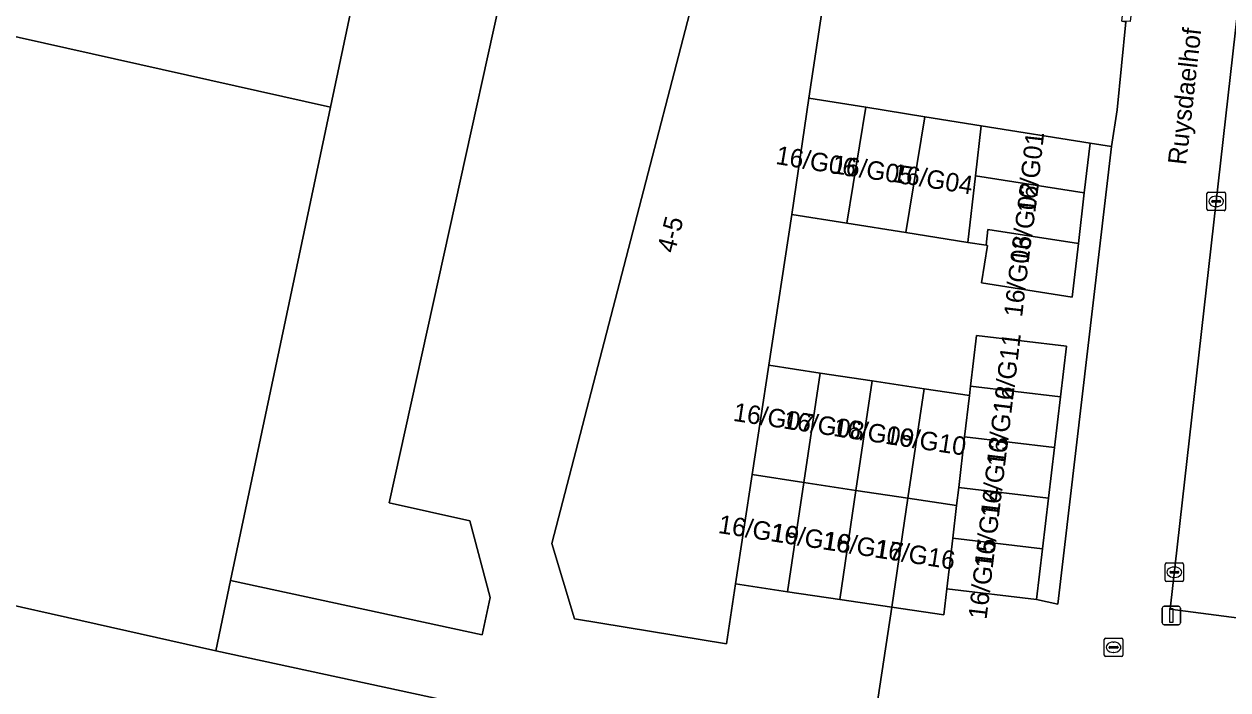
# Model space of a CAD drawing. Extents: x 163008 to 163854, y 382777 to 383982.
# Drawn here: x 163258.6 to 163323.8, y 382925.4 to 382961.5 of the extents above; entities that cross this region are included whole.
import ezdxf

# ---------------------------------------------------------------- set-up
doc = ezdxf.new("R2010")
doc.units = 0
for name, color, linetype in [('IMGEO_Erf', 7, 'Continuous'), ('IMGEO_Kolk', 7, 'Continuous'), ('IMGEO_Lichtmast', 7, 'Continuous'), ('IMGEO_Openbare_ruimte_label', 7, 'Continuous'), ('IMGEO_Pand', 7, 'Continuous'), ('IMGEO_Pand_nummerreeks', 7, 'Continuous'), ('IMGEO_Rijbaan_lokaal_gesloten', 7, 'Continuous'), ('IMGEO_Rijbaan_lokaal_open', 7, 'Continuous'), ('IMGEO_Rioolput', 7, 'Continuous')]:
    doc.layers.add(name, color=color, linetype=linetype)

msp = doc.modelspace()

# ---------------------------------------------------------------- linework, layer by layer
at = {"layer": 'IMGEO_Erf'}
for points in [[(163223.653, 383015.112), (163252.881, 383008.797), (163251.798, 383003.784), (163250.975, 383000), (163243.176, 382964.14), (163255.734, 382961.33), (163260.207, 382982.508), (163265.41, 382981.409), (163269.452, 383000), (163270.567, 383004.989), (163285.305, 383001.729), (163285.357, 383001.72), (163297.137, 382999.587), (163289.462, 382964.19), (163284.933, 382965.176), (163278.384, 382935.538), (163282.754, 382934.58), (163283.861, 382930.425), (163283.432, 382928.405), (163269.797, 382931.333), (163268.992, 382927.522), (163286.324, 382923.801)], [(163411.357, 382987.861), (163338.968, 382998.653), (163334.397, 382999.382), (163329.139, 383000.29), (163329, 383000.314), (163328.682, 383000.362), (163320.711, 382929.78), (163328.183, 382928.813), (163326.434, 382916.263)], [(163304.014, 382919.313), (163305.623, 382929.892), (163302.802, 382930.312), (163299.982, 382930.731), (163297.162, 382931.151), (163296.67, 382927.914), (163288.44, 382929.261), (163287.208, 382933.335), (163295.254, 382964.347)]]:
    msp.add_lwpolyline(points, dxfattribs=at)
at = {"layer": 'IMGEO_Kolk'}
for p, q in [((163322.779, 382952.37), (163323.631, 382952.37)), ((163322.704, 382951.444), (163322.704, 382952.296)), ((163322.963, 382951.864), (163322.963, 382951.876)), ((163323.401, 382951.827), (163323.003, 382951.827)), ((163323.006, 382951.913), (163323.404, 382951.913)), ((163323.192, 382952.15), (163323.217, 382952.15)), ((163323.447, 382951.876), (163323.447, 382951.864)), ((163323.705, 382952.296), (163323.705, 382951.444)), ((163323.631, 382951.37), (163322.779, 382951.37)), ((163323.215, 382951.59), (163323.19, 382951.59)), ((163320.436, 382931.362), (163320.436, 382932.214)), ((163320.511, 382932.288), (163321.363, 382932.288)), ((163321.437, 382932.214), (163321.437, 382931.362)), ((163320.695, 382931.782), (163320.695, 382931.794)), ((163321.133, 382931.745), (163320.735, 382931.745)), ((163320.738, 382931.831), (163321.136, 382931.831)), ((163320.947, 382931.508), (163320.922, 382931.508)), ((163320.924, 382932.068), (163320.949, 382932.068)), ((163321.179, 382931.794), (163321.179, 382931.782)), ((163321.363, 382931.288), (163320.511, 382931.288))]:
    msp.add_line(p, q, dxfattribs=at)
for points in [[(163322.779, 382952.37), (163323.631, 382952.37)], [(163322.704, 382951.444), (163322.704, 382952.296)], [(163323.705, 382952.296), (163323.705, 382951.444)], [(163323.631, 382951.37), (163322.779, 382951.37)], [(163320.436, 382931.362), (163320.436, 382932.214)], [(163320.511, 382932.288), (163321.363, 382932.288)], [(163321.437, 382932.214), (163321.437, 382931.362)], [(163321.363, 382931.288), (163320.511, 382931.288)]]:
    msp.add_lwpolyline(points, dxfattribs=at)
for centre, radius, start, end in [((163322.781, 382952.294), 0.0765, 91.55205, 178.44795), ((163322.781, 382952.294), 0.0765, 91.55205, 178.44795), ((163323.629, 382952.294), 0.0765, 1.55205, 88.44795), ((163323.629, 382952.294), 0.0765, 1.55205, 88.44795), ((163323.003, 382951.873), 0.0403, 85.87752, 175.75265), ((163323, 382951.863), 0.0366, 178.93798, 274.71019), ((163323.404, 382951.87), 0.043, 264.86636, 352.45326), ((163323.408, 382951.875), 0.0386, 1.73085, 96.63898), ((163322.781, 382951.446), 0.0765, 181.55205, 268.44795), ((163322.781, 382951.446), 0.0765, 181.55205, 268.44795), ((163323.629, 382951.446), 0.0765, 271.55205, 358.44795), ((163323.629, 382951.446), 0.0765, 271.55205, 358.44795), ((163320.513, 382932.212), 0.0765, 91.55205, 178.44795), ((163320.513, 382932.212), 0.0765, 91.55205, 178.44795), ((163321.361, 382932.212), 0.0765, 1.55205, 88.44795), ((163321.361, 382932.212), 0.0765, 1.55205, 88.44795), ((163320.735, 382931.791), 0.0403, 85.87752, 175.75265), ((163320.732, 382931.781), 0.0366, 178.93798, 274.71019), ((163321.136, 382931.788), 0.043, 264.86636, 352.45326), ((163321.14, 382931.793), 0.0386, 1.73085, 96.63898), ((163320.513, 382931.364), 0.0765, 181.55205, 268.44795), ((163320.513, 382931.364), 0.0765, 181.55205, 268.44795), ((163321.361, 382931.364), 0.0765, 271.55205, 358.44795), ((163321.361, 382931.364), 0.0765, 271.55205, 358.44795)]:
    msp.add_arc(centre, radius, start, end, dxfattribs=at)
for centre, major_axis, ratio, start_param, end_param in [((163323.191, 382951.87), (-0.387, 0.002), 0.722429, 4.712389, 7.853982), ((163323.216, 382951.87), (-0.39, 0.002), 0.717154, 1.570796, 4.712389), ((163320.923, 382931.788), (-0.387, 0.002), 0.722429, 4.712389, 7.853982), ((163320.948, 382931.788), (-0.39, 0.002), 0.717154, 1.570796, 4.712389)]:
    msp.add_ellipse(centre, major_axis=major_axis, ratio=ratio, start_param=start_param, end_param=end_param, dxfattribs=at)
at = {"layer": 'IMGEO_Lichtmast'}
for p, q in [((163320.278, 382929.041), (163320.278, 382929.841)), ((163320.278, 382929.841), (163320.278, 382929.041)), ((163320.378, 382929.941), (163321.168, 382929.941)), ((163321.168, 382929.941), (163320.378, 382929.941)), ((163321.268, 382929.841), (163321.268, 382929.041)), ((163321.268, 382929.041), (163321.268, 382929.841)), ((163321.168, 382928.941), (163320.378, 382928.941)), ((163320.378, 382928.941), (163321.168, 382928.941))]:
    msp.add_line(p, q, dxfattribs=at)
msp.add_lwpolyline([(163320.698, 382929.816), (163320.848, 382929.816), (163320.848, 382929.066), (163320.698, 382929.066), (163320.698, 382929.816)], dxfattribs=at)
for centre, start, end in [((163320.378, 382929.841), 90, 180), ((163320.378, 382929.841), 90, 180), ((163321.168, 382929.841), 0, 90), ((163321.168, 382929.841), 360, 90), ((163320.378, 382929.041), 180, 270), ((163320.378, 382929.041), 180, 270), ((163321.168, 382929.041), 270, 0), ((163321.168, 382929.041), 270, 0)]:
    msp.add_arc(centre, 0.1, start, end, dxfattribs=at)
at = {"layer": 'IMGEO_Pand'}
for points in [[(163285.357, 383001.72), (163285.305, 383001.729), (163270.567, 383004.989), (163269.452, 383000), (163265.41, 382981.409), (163260.207, 382982.508), (163255.734, 382961.33), (163275.212, 382956.975), (163277.29, 382966.813)], [(163297.137, 382999.587), (163285.357, 383001.72), (163277.29, 382966.813), (163275.212, 382956.975), (163269.797, 382931.333), (163283.432, 382928.405), (163283.861, 382930.425), (163282.754, 382934.58), (163278.384, 382935.538), (163284.933, 382965.176), (163289.462, 382964.19)], [(163303.249, 382971.693), (163301.974, 382963.099), (163301.138, 382957.46), (163304.217, 382956.967), (163307.425, 382956.453), (163310.476, 382955.964), (163316.373, 382955.019), (163317.528, 382954.837), (163317.842, 382956.828), (163318.317, 382961.605), (163318.085, 382961.631), (163319.02, 382969.566)], [(163300.206, 382951.156), (163301.138, 382957.46), (163301.974, 382963.099), (163295.254, 382964.347), (163287.208, 382933.335), (163288.44, 382929.261), (163296.67, 382927.914), (163297.162, 382931.151), (163298.062, 382937.075), (163298.961, 382942.998)], [(163275.212, 382956.975), (163255.734, 382961.33), (163249.516, 382931.894), (163268.992, 382927.522), (163269.797, 382931.333)], [(163303.185, 382950.686), (163304.217, 382956.967), (163301.138, 382957.46), (163300.206, 382951.156)], [(163306.395, 382950.18), (163307.425, 382956.453), (163304.217, 382956.967), (163303.185, 382950.686)], [(163306.395, 382950.18), (163309.738, 382949.653), (163310.16, 382953.263), (163310.476, 382955.964), (163307.425, 382956.453)], [(163316.06, 382952.337), (163316.373, 382955.019), (163310.476, 382955.964), (163310.16, 382953.263)], [(163316.06, 382952.337), (163310.16, 382953.263), (163309.738, 382949.653), (163310.734, 382949.497), (163310.834, 382950.353), (163315.739, 382949.583)], [(163310.734, 382949.497), (163310.813, 382949.484), (163310.493, 382947.457), (163315.401, 382946.683), (163315.739, 382949.583), (163310.834, 382950.353)], [(163309.893, 382941.864), (163314.771, 382941.285), (163315.097, 382944.03), (163310.219, 382944.609)], [(163298.062, 382937.075), (163300.863, 382936.649), (163301.745, 382942.577), (163298.961, 382942.998)], [(163303.682, 382936.221), (163304.565, 382942.151), (163301.745, 382942.577), (163300.863, 382936.649)], [(163306.501, 382935.793), (163307.384, 382941.724), (163304.565, 382942.151), (163303.682, 382936.221)], [(163309.832, 382941.354), (163307.384, 382941.724), (163306.501, 382935.793), (163309.136, 382935.393), (163309.251, 382936.372), (163309.571, 382939.118)], [(163309.832, 382941.354), (163309.571, 382939.118), (163314.445, 382938.539), (163314.771, 382941.285), (163309.893, 382941.864)], [(163314.445, 382938.539), (163309.571, 382939.118), (163309.251, 382936.372), (163314.118, 382935.794)], [(163298.062, 382937.075), (163297.162, 382931.151), (163299.982, 382930.731), (163300.863, 382936.649)], [(163302.802, 382930.312), (163303.682, 382936.221), (163300.863, 382936.649), (163299.982, 382930.731)], [(163305.623, 382929.892), (163306.501, 382935.793), (163303.682, 382936.221), (163302.802, 382930.312)], [(163308.93, 382933.626), (163313.792, 382933.048), (163314.118, 382935.794), (163309.251, 382936.372), (163309.136, 382935.393)], [(163305.623, 382929.892), (163308.443, 382929.472), (163308.61, 382930.88), (163308.93, 382933.626), (163309.136, 382935.393), (163306.501, 382935.793)], [(163286.324, 382923.801), (163268.992, 382927.522), (163249.516, 382931.894), (163239.619, 382934.325), (163236.225, 382918.854), (163237.325, 382918.621), (163237.378, 382918.873), (163283.508, 382909.13), (163284.437, 382913.579)], [(163313.792, 382933.048), (163308.93, 382933.626), (163308.61, 382930.88), (163313.466, 382930.303)]]:
    msp.add_lwpolyline(points, close=True, dxfattribs=at)
at = {"layer": 'IMGEO_Rijbaan_lokaal_gesloten'}
msp.add_lwpolyline([(163323.335, 383001.142), (163323.199, 383000), (163318.535, 382961.62), (163318.085, 382961.631), (163318.317, 382961.605), (163317.842, 382956.828), (163317.528, 382954.837), (163314.631, 382930.051), (163313.466, 382930.303), (163308.61, 382930.88), (163308.443, 382929.472), (163305.623, 382929.892), (163304.014, 382919.313), (163310.374, 382918.436), (163317.177, 382917.498), (163324.274, 382916.519), (163326.434, 382916.263), (163328.183, 382928.813), (163320.711, 382929.78), (163328.682, 383000.362), (163323.479, 383001.139)], close=True, dxfattribs=at)
at = {"layer": 'IMGEO_Rijbaan_lokaal_open'}
msp.add_lwpolyline([(163309.893, 382941.864), (163310.219, 382944.609), (163315.097, 382944.03), (163314.771, 382941.285), (163314.445, 382938.539), (163314.118, 382935.794), (163313.792, 382933.048), (163313.466, 382930.303), (163314.631, 382930.051), (163317.528, 382954.837), (163316.373, 382955.019), (163316.06, 382952.337), (163315.739, 382949.583), (163315.401, 382946.683), (163310.493, 382947.457), (163310.813, 382949.484), (163310.734, 382949.497), (163309.738, 382949.653), (163306.395, 382950.18), (163303.185, 382950.686), (163300.206, 382951.156), (163298.961, 382942.998), (163301.745, 382942.577), (163304.565, 382942.151), (163307.384, 382941.724), (163309.832, 382941.354)], close=True, dxfattribs=at)
at = {"layer": 'IMGEO_Rioolput'}
for p, q in [((163317.217, 382928.222), (163318.069, 382928.222)), ((163317.142, 382927.296), (163317.142, 382928.148)), ((163317.401, 382927.716), (163317.401, 382927.728)), ((163317.839, 382927.679), (163317.441, 382927.679)), ((163317.444, 382927.765), (163317.842, 382927.765)), ((163317.63, 382928.002), (163317.655, 382928.002)), ((163317.885, 382927.728), (163317.885, 382927.716)), ((163318.143, 382928.148), (163318.143, 382927.296)), ((163318.069, 382927.222), (163317.217, 382927.222)), ((163317.653, 382927.442), (163317.628, 382927.442))]:
    msp.add_line(p, q, dxfattribs=at)
for points in [[(163317.217, 382928.222), (163318.069, 382928.222)], [(163317.142, 382927.296), (163317.142, 382928.148)], [(163318.143, 382928.148), (163318.143, 382927.296)], [(163318.069, 382927.222), (163317.217, 382927.222)]]:
    msp.add_lwpolyline(points, dxfattribs=at)
for centre, radius, start, end in [((163317.219, 382928.146), 0.0765, 91.55205, 178.44795), ((163317.219, 382928.146), 0.0765, 91.55205, 178.44795), ((163318.067, 382928.146), 0.0765, 1.55205, 88.44795), ((163318.067, 382928.146), 0.0765, 1.55205, 88.44795), ((163317.441, 382927.725), 0.0403, 85.87752, 175.75265), ((163317.438, 382927.715), 0.0366, 178.93798, 274.71019), ((163317.842, 382927.722), 0.043, 264.86636, 352.45326), ((163317.846, 382927.727), 0.0386, 1.73085, 96.63898), ((163317.219, 382927.298), 0.0765, 181.55205, 268.44795), ((163317.219, 382927.298), 0.0765, 181.55205, 268.44795), ((163318.067, 382927.298), 0.0765, 271.55205, 358.44795), ((163318.067, 382927.298), 0.0765, 271.55205, 358.44795)]:
    msp.add_arc(centre, radius, start, end, dxfattribs=at)
for centre, major_axis, ratio, start_param, end_param in [((163317.629, 382927.722), (-0.387, 0.002), 0.722429, 4.712389, 7.853982), ((163317.654, 382927.722), (-0.39, 0.002), 0.717154, 1.570796, 4.712389)]:
    msp.add_ellipse(centre, major_axis=major_axis, ratio=ratio, start_param=start_param, end_param=end_param, dxfattribs=at)

# ---------------------------------------------------------------- texts
at = {"layer": 'IMGEO_Openbare_ruimte_label'}
msp.add_text('Ruysdaelhof', height=1, rotation=83.57125, dxfattribs=at).set_placement((163321.574, 382953.817))
at = {"layer": 'IMGEO_Pand_nummerreeks'}
for s, rotation, p in [('16/G01', 83.60104, (163313.399, 382951.22)), ('16/G06', 350.45962, (163299.293, 382953.907)), ('16/G05', 351.31958, (163302.35, 382953.407)), ('16/G04', 350.74427, (163305.602, 382952.943)), ('16/G02', 82.43857, (163313.029, 382948.476)), ('4-5', 75.25801, (163293.856, 382949.024)), ('16/G03', 83.23383, (163312.686, 382945.574)), ('16/G11', 83.12518, (163312.1, 382940.325)), ('16/G12', 83.12518, (163311.754, 382937.456)), ('16/G07', 351.43776, (163296.991, 382939.991)), ('16/G08', 351.43776, (163299.71, 382939.582)), ('16/G09', 351.43776, (163302.42, 382939.174)), ('16/G10', 351.43776, (163305.233, 382938.751)), ('16/G13', 83.12518, (163311.423, 382934.708)), ('16/G14', 83.12518, (163311.091, 382931.954)), ('16/G19', 351.14204, (163296.178, 382933.919)), ('16/G18', 351.14204, (163299.004, 382933.478)), ('16/G17', 351.14204, (163301.82, 382933.039)), ('16/G16', 351.14204, (163304.64, 382932.6)), ('16/G15', 83.12518, (163310.759, 382929.2))]:
    msp.add_text(s, height=1, rotation=rotation, dxfattribs=at).set_placement(p)

doc.saveas('drawing.dxf')
